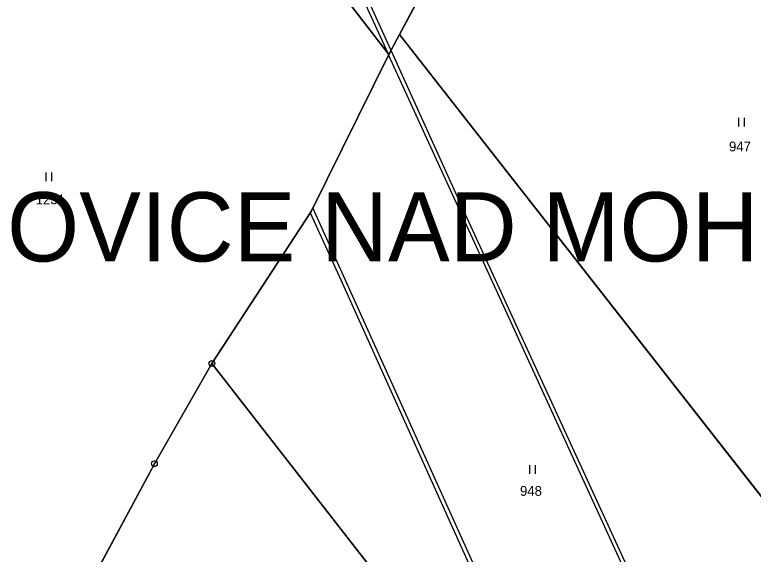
# Model space of a CAD drawing. Extents: x -689422 to -685210, y -987725 to -982160.
# Drawn here: x -687771.1 to -687643.2, y -985617.6 to -985524.1 of the extents above; entities that cross this region are included whole.
import ezdxf

# ---------------------------------------------------------------- set-up
doc = ezdxf.new("R2010")
doc.units = 0
for name, color, linetype in [('KN_Hranice_parcel', 7, 'Continuous'), ('KN_Parcelni cisla', 7, 'Continuous'), ('KN_Polygon parcely', 7, 'Continuous'), ('KN_Popisy_pomistni nazvy', 7, 'Continuous'), ('KN_POZEMKY_TTP', 7, 'Continuous'), ('KN_Věcná břemena k části', 7, 'Continuous'), ('KN_Značky bodu BP', 7, 'Continuous'), ('KN_Značky kultur', 7, 'Continuous')]:
    doc.layers.add(name, color=color, linetype=linetype)

msp = doc.modelspace()

# ---------------------------------------------------------------- linework, layer by layer
at = {"layer": 'KN_Hranice_parcel'}
for p, q in [((-687764.93, -985454.87), (-687706.32, -985531.01)), ((-687671.62, -985465.89), (-687704.48, -985527.55)), ((-687704.48, -985527.55), (-687706.32, -985531.01)), ((-687704.48, -985527.55), (-687626.33, -985627.38)), ((-687736.97, -985584.57), (-687661.85, -985681.07))]:
    msp.add_line(p, q, dxfattribs=at)
for points in [[(-687706.32, -985531.01), (-687719.76, -985558.19), (-687736.97, -985584.57)], [(-687769.58, -985644.12), (-687746.93, -985601.93), (-687736.97, -985584.57)]]:
    msp.add_lwpolyline(points, dxfattribs=at)
at = {"layer": 'KN_Polygon parcely'}
for points in [[(-687738.69, -985389.37), (-687736.15, -985391.81), (-687743.63, -985407.13), (-687755.57, -985433.63), (-687764.93, -985454.87), (-687706.32, -985531.01), (-687704.48, -985527.55), (-687671.62, -985465.89), (-687653.53, -985434.91), (-687688.91, -985395.01), (-687726.97, -985353.78)], [(-687746.93, -985601.93), (-687736.97, -985584.57), (-687719.76, -985558.19), (-687706.32, -985531.01), (-687764.93, -985454.87), (-687784.28, -985502.72), (-687789.53, -985512.66), (-687817.3, -985573.64), (-687821.84, -985569.43), (-687822.91, -985571.46), (-687824, -985573.47), (-687826.04, -985577.21), (-687774.6, -985651.71), (-687771.06, -985648.74), (-687769.58, -985644.12)], [(-687600.53, -985589.56), (-687593.41, -985575.59), (-687671.62, -985465.89), (-687704.48, -985527.55), (-687626.33, -985627.38)], [(-687719.76, -985558.19), (-687736.97, -985584.57), (-687661.85, -985681.07), (-687626.33, -985627.38), (-687704.48, -985527.55), (-687706.32, -985531.01)], [(-687769.58, -985644.12), (-687700.32, -985736.75), (-687698.9, -985735.17), (-687661.85, -985681.07), (-687736.97, -985584.57), (-687746.93, -985601.93)]]:
    msp.add_lwpolyline(points, close=True, dxfattribs=at)
at = {"layer": 'KN_POZEMKY_TTP'}
for p, q in [((-687706.32, -985531.01), (-687764.93, -985454.87)), ((-687764.93, -985454.87), (-687706.32, -985531.01)), ((-687671.62, -985465.89), (-687704.48, -985527.55)), ((-687704.48, -985527.55), (-687671.62, -985465.89)), ((-687706.32, -985531.01), (-687704.48, -985527.55)), ((-687704.48, -985527.55), (-687706.32, -985531.01)), ((-687704.48, -985527.55), (-687626.33, -985627.38)), ((-687626.33, -985627.38), (-687704.48, -985527.55)), ((-687719.76, -985558.19), (-687706.32, -985531.01)), ((-687706.32, -985531.01), (-687719.76, -985558.19)), ((-687736.97, -985584.57), (-687719.76, -985558.19)), ((-687719.76, -985558.19), (-687736.97, -985584.57)), ((-687746.93, -985601.93), (-687736.97, -985584.57)), ((-687736.97, -985584.57), (-687746.93, -985601.93)), ((-687661.85, -985681.07), (-687736.97, -985584.57)), ((-687736.97, -985584.57), (-687661.85, -985681.07)), ((-687769.58, -985644.12), (-687746.93, -985601.93)), ((-687746.93, -985601.93), (-687769.58, -985644.12))]:
    msp.add_line(p, q, dxfattribs=at)
at = {"layer": 'KN_Věcná břemena k části'}
for points in [[(-687754.76, -985422.92), (-687755.25, -985423.93), (-687753.22, -985428.41), (-687736.63, -985464.96), (-687706.51, -985530.76), (-687706.32, -985531.01), (-687705.94, -985530.3), (-687752.74, -985427.36)], [(-687647.58, -985659.5), (-687647.11, -985658.79), (-687692.73, -985559.35), (-687705.94, -985530.3), (-687706.32, -985531.01), (-687706.36, -985531.09)], [(-687668.49, -985672.54), (-687666.45, -985675.16), (-687719.46, -985557.58), (-687719.76, -985558.19), (-687719.94, -985558.46), (-687714.94, -985569.45)]]:
    msp.add_lwpolyline(points, close=True, dxfattribs=at)
at = {"layer": 'KN_Značky bodu BP'}
for centre, radius in [((-687736.97, -985584.57), 0.5), ((-687736.97, -985584.57), 0.0303), ((-687746.93, -985601.93), 0.5), ((-687746.93, -985601.93), 0.0303)]:
    msp.add_circle(centre, radius, dxfattribs=at)
at = {"layer": 'KN_Značky kultur'}
for p, q in [((-687645.68, -985543.49), (-687645.68, -985541.99)), ((-687644.68, -985543.49), (-687644.68, -985541.99)), ((-687765.69, -985552.93), (-687765.69, -985551.43)), ((-687764.69, -985552.93), (-687764.69, -985551.43)), ((-687681.9, -985603.69), (-687681.9, -985602.19)), ((-687680.9, -985603.69), (-687680.9, -985602.19))]:
    msp.add_line(p, q, dxfattribs=at)

# ---------------------------------------------------------------- texts
at = {"layer": 'KN_Parcelni cisla'}
for s, p in [('947', (-687647.39, -985547.79)), ('1231', (-687767.49, -985556.96)), ('948', (-687683.59, -985607.5))]:
    msp.add_text(s, height=1.7, dxfattribs=at).set_placement(p)
at = {"layer": 'KN_Popisy_pomistni nazvy'}
msp.add_text('HODKOVICE NAD MOHELKOU', height=12, dxfattribs=at).set_placement((-687818.8, -985566.87))

doc.saveas('drawing.dxf')
